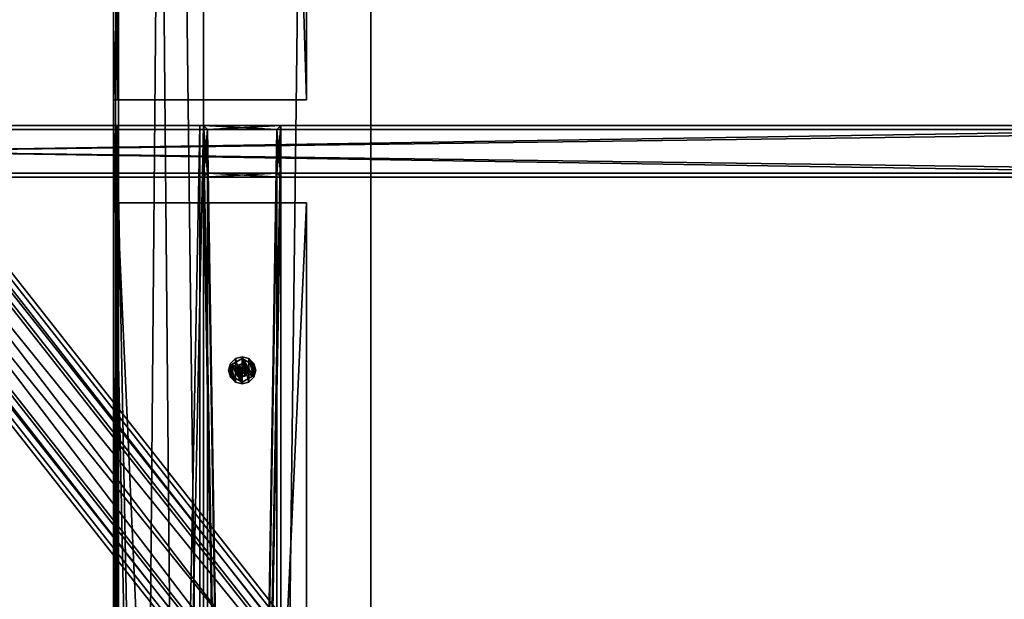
# Model space of a CAD drawing. Header units: millimetres. Extents: x 60485 to 71303, y 100 to 16900.
# Tile 476 of 656: x 62027 to 62792, y 11552 to 12002. Entities that reach past the tile are written whole.
import ezdxf

# ---------------------------------------------------------------- set-up
doc = ezdxf.new("R2010")
doc.units = ezdxf.units.MM
for name, color, linetype in [('1', 7, 'Continuous'), ('13', 7, 'Continuous'), ('3', 7, 'Continuous'), ('4', 7, 'Continuous'), ('95', 7, 'Continuous')]:
    doc.layers.add(name, color=color, linetype=linetype)

msp = doc.modelspace()

# ---------------------------------------------------------------- meshes
at = {"layer": '1', "color": 7}
mesh = msp.add_polyface(dxfattribs=at)
corners = [(62099.99, 300, 2950), (62099.99, 300, 0), (62099.99, 16700, 0), (62099.99, 16700, 2950), (62299.99, 300, 0), (62299.99, 16700, 0), (62299.99, 300, 2950), (62299.99, 16700, 2950)]
mesh.append_faces([[corners[k] for k in face] for face in [(0, 2, 3, 3), (1, 5, 2, 2), (4, 7, 5, 5), (6, 3, 7, 7), (1, 6, 4, 4), (3, 5, 7, 7)]], dxfattribs={"vtx0": -1, "color": 7})
mesh.append_faces([[corners[k] for k in face] for face in [(0, 1, 2, 2), (1, 4, 5, 5), (4, 6, 7, 7), (6, 0, 3, 3), (1, 0, 6, 6), (3, 2, 5, 5)]], dxfattribs={"vtx2": -1, "vtx3": -1, "color": 7})
at = {"layer": '13', "color": 20}
mesh = msp.add_polyface(dxfattribs=at)
corners = [(62199.99, 11725.01, 2967), (62202.49, 11725.68, 2967), (62202.49, 11725.68, 2949), (62199.99, 11725.01, 2949), (62204.32, 11727.51, 2967), (62204.32, 11727.51, 2949), (62204.99, 11730.01, 2949), (62194.99, 11730.01, 2967), (62195.66, 11727.51, 2967), (62195.66, 11727.51, 2949), (62197.49, 11725.68, 2967), (62197.49, 11725.68, 2949), (62199.99, 11735.01, 2967), (62197.49, 11734.34, 2967), (62195.66, 11732.51, 2949), (62197.49, 11734.34, 2949), (62199.99, 11725.03, 2949), (62204.3, 11727.52, 2949), (62204.3, 11727.52, 2884), (62199.99, 11725.03, 2884), (62195.68, 11727.52, 2949), (62195.68, 11727.52, 2884), (62207.99, 11725.39, 2963.04), (62207.99, 11734.63, 2955), (62207.99, 11725.39, 2955), (62191.99, 11734.63, 2963.04), (62191.99, 11725.39, 2963.04), (62191.99, 11725.39, 2955), (62199.99, 11720.77, 2955), (62199.99, 11739.24, 2963.04), (62199.99, 11720.77, 2963.04), (62191.99, 11734.63, 2955), (62209.09, 11724.76, 2955), (62210.49, 11730.01, 2953), (62209.09, 11724.76, 2953), (62189.49, 11730.01, 2955), (62190.9, 11724.76, 2955), (62190.9, 11724.76, 2953), (62205.24, 11739.1, 2955), (62205.24, 11720.91, 2955), (62199.99, 11740.51, 2955), (62199.99, 11719.51, 2955), (62194.74, 11739.1, 2955), (62194.74, 11720.91, 2955), (62190.9, 11735.26, 2955), (62194.74, 11720.91, 2953), (62189.49, 11730.01, 2953), (62199.99, 11740.51, 2953), (62199.99, 11719.51, 2953), (62205.24, 11720.91, 2953)]
mesh.append_faces([[corners[k] for k in face] for face in [(0, 2, 3, 3), (1, 5, 2, 2), (4, 6, 5, 5), (8, 11, 9, 9), (10, 3, 11, 11), (7, 10, 8, 8), (16, 18, 19, 19), (20, 19, 21, 21), (22, 23, 24, 24), (26, 28, 27, 27), (25, 30, 26, 26), (28, 31, 27, 27), (32, 33, 34, 34), (45, 46, 37, 37)]], dxfattribs={"vtx0": -1, "color": 20})
mesh.append_faces([[corners[k] for k in face] for face in [(12, 1, 0, 0), (13, 0, 10, 10), (14, 9, 11, 11), (14, 11, 3, 3), (15, 3, 2, 2), (29, 22, 30, 30), (31, 28, 24, 24), (38, 32, 39, 39), (40, 39, 41, 41), (42, 41, 43, 43), (44, 43, 36, 36), (47, 48, 49, 49), (47, 49, 34, 34)]], dxfattribs={"vtx0": -1, "vtx2": -1, "vtx3": -1, "color": 20})
mesh.append_faces([[corners[k] for k in face] for face in [(0, 1, 2, 2), (1, 4, 5, 5), (7, 8, 9, 9), (8, 10, 11, 11), (10, 0, 3, 3), (16, 17, 18, 18), (20, 16, 19, 19), (25, 26, 27, 27), (35, 36, 37, 37)]], dxfattribs={"vtx2": -1, "vtx3": -1, "color": 20})
mesh = msp.add_polyface(dxfattribs=at)
corners = [(62199.99, 11735.01, 2967), (62197.49, 11734.34, 2967), (62197.49, 11734.34, 2949), (62199.99, 11735.01, 2949), (62195.66, 11732.51, 2967), (62195.66, 11732.51, 2949), (62194.99, 11730.01, 2967), (62194.99, 11730.01, 2949), (62199.99, 11725.01, 2967), (62197.49, 11725.68, 2967), (62199.99, 11725.01, 2949), (62202.49, 11725.68, 2949), (62199.99, 11734.98, 2949), (62195.68, 11732.5, 2949), (62195.68, 11732.5, 2884), (62199.99, 11734.98, 2884), (62195.68, 11727.52, 2884), (62199.99, 11725.03, 2949), (62204.3, 11727.52, 2884), (62199.99, 11739.24, 2963.04), (62191.99, 11734.63, 2963.04), (62191.99, 11734.63, 2955), (62199.99, 11739.24, 2955), (62191.99, 11725.39, 2955), (62199.99, 11720.77, 2963.04), (62207.99, 11725.39, 2955), (62199.99, 11730.58, 2964.04), (62199.49, 11730.3, 2964.04), (62199.49, 11730.3, 2963.04), (62199.99, 11730.58, 2963.04), (62199.99, 11730.51, 2950), (62199.74, 11730.44, 2950), (62199.74, 11730.44, 2949), (62199.99, 11730.51, 2949), (62199.56, 11730.26, 2949), (62199.99, 11740.51, 2955), (62194.74, 11739.1, 2955), (62194.74, 11739.1, 2953), (62199.99, 11740.51, 2953), (62190.9, 11735.26, 2955), (62190.9, 11735.26, 2953), (62189.49, 11730.01, 2955), (62189.49, 11730.01, 2953), (62199.99, 11719.51, 2955), (62194.74, 11720.91, 2955), (62194.74, 11720.91, 2953), (62199.99, 11719.51, 2953)]
mesh.append_faces([[corners[k] for k in face] for face in [(0, 2, 3, 3), (1, 5, 2, 2), (4, 7, 5, 5), (12, 14, 15, 15), (13, 16, 14, 14), (19, 21, 22, 22), (20, 23, 21, 21), (26, 28, 29, 29), (30, 32, 33, 33), (31, 34, 32, 32), (35, 37, 38, 38), (36, 40, 37, 37), (39, 42, 40, 40)]], dxfattribs={"vtx0": -1, "color": 20})
mesh.append_faces([[corners[k] for k in face] for face in [(0, 8, 1, 1), (1, 9, 4, 4), (5, 10, 2, 2), (2, 11, 3, 3), (12, 17, 13, 13), (14, 18, 15, 15), (19, 24, 20, 20), (21, 25, 22, 22), (35, 43, 36, 36), (36, 44, 39, 39), (42, 45, 40, 40), (40, 46, 37, 37), (37, 46, 38, 38)]], dxfattribs={"vtx0": -1, "vtx1": -1, "color": 20})
mesh.append_faces([[corners[k] for k in face] for face in [(0, 1, 2, 2), (1, 4, 5, 5), (4, 6, 7, 7), (12, 13, 14, 14), (19, 20, 21, 21), (26, 27, 28, 28), (30, 31, 32, 32), (35, 36, 37, 37), (36, 39, 40, 40), (39, 41, 42, 42)]], dxfattribs={"vtx2": -1, "vtx3": -1, "color": 20})
mesh = msp.add_polyface(dxfattribs=at)
corners = [(62204.99, 11730.01, 2967), (62204.32, 11732.51, 2967), (62204.32, 11732.51, 2949), (62204.99, 11730.01, 2949), (62202.49, 11734.34, 2967), (62202.49, 11734.34, 2949), (62199.99, 11735.01, 2967), (62199.99, 11735.01, 2949), (62204.32, 11727.51, 2967), (62202.49, 11725.68, 2967), (62204.32, 11727.51, 2949), (62204.3, 11727.52, 2949), (62204.3, 11732.5, 2949), (62204.3, 11732.5, 2884), (62199.99, 11734.98, 2949), (62199.99, 11734.98, 2884), (62204.3, 11727.52, 2884), (62207.99, 11725.39, 2963.04), (62207.99, 11734.63, 2963.04), (62207.99, 11734.63, 2955), (62199.99, 11739.24, 2963.04), (62199.99, 11739.24, 2955), (62207.99, 11725.39, 2955), (62200.49, 11730.3, 2964.04), (62199.99, 11730.58, 2964.04), (62199.99, 11730.58, 2963.04), (62200.42, 11730.26, 2950), (62200.24, 11730.44, 2950), (62200.24, 11730.44, 2949), (62199.99, 11730.51, 2950), (62199.99, 11730.51, 2949), (62210.49, 11730.01, 2955), (62209.09, 11735.26, 2955), (62209.09, 11735.26, 2953), (62210.49, 11730.01, 2953), (62205.24, 11739.1, 2955), (62205.24, 11739.1, 2953), (62199.99, 11740.51, 2955), (62199.99, 11740.51, 2953), (62209.09, 11724.76, 2955), (62205.24, 11720.91, 2955), (62209.09, 11724.76, 2953)]
mesh.append_faces([[corners[k] for k in face] for face in [(0, 2, 3, 3), (1, 5, 2, 2), (4, 7, 5, 5), (5, 3, 2, 2), (12, 15, 13, 13), (11, 14, 12, 12), (15, 16, 13, 13), (18, 21, 19, 19), (17, 20, 18, 18), (21, 22, 19, 19), (27, 30, 28, 28), (31, 33, 34, 34), (32, 36, 33, 33), (35, 38, 36, 36), (36, 34, 33, 33)]], dxfattribs={"vtx0": -1, "color": 20})
mesh.append_faces([[corners[k] for k in face] for face in [(1, 8, 4, 4), (4, 9, 6, 6), (7, 10, 5, 5), (32, 39, 35, 35), (35, 40, 37, 37), (38, 41, 36, 36)]], dxfattribs={"vtx0": -1, "vtx1": -1, "color": 20})
mesh.append_faces([[corners[k] for k in face] for face in [(5, 10, 3, 3), (36, 41, 34, 34)]], dxfattribs={"vtx0": -1, "vtx2": -1, "vtx3": -1, "color": 20})
mesh.append_faces([[corners[k] for k in face] for face in [(0, 1, 2, 2), (1, 4, 5, 5), (4, 6, 7, 7), (11, 12, 13, 13), (12, 14, 15, 15), (17, 18, 19, 19), (18, 20, 21, 21), (23, 24, 25, 25), (26, 27, 28, 28), (27, 29, 30, 30), (31, 32, 33, 33), (32, 35, 36, 36), (35, 37, 38, 38)]], dxfattribs={"vtx2": -1, "vtx3": -1, "color": 20})
mesh = msp.add_polyface(dxfattribs=at)
corners = [(62194.99, 11730.01, 2967), (62195.66, 11727.51, 2949), (62194.99, 11730.01, 2949), (62195.66, 11732.51, 2967), (62197.49, 11725.68, 2967), (62195.66, 11732.51, 2949), (62195.68, 11732.5, 2949), (62195.68, 11727.52, 2949), (62195.68, 11727.52, 2884), (62199.99, 11725.03, 2949), (62199.99, 11725.03, 2884), (62195.68, 11732.5, 2884), (62199.49, 11730.3, 2964.04), (62199.49, 11729.72, 2964.04), (62199.49, 11729.72, 2963.04), (62199.49, 11730.3, 2963.04), (62199.99, 11729.43, 2964.04), (62199.99, 11729.43, 2963.04), (62199.99, 11730.58, 2964.04), (62200.49, 11729.72, 2964.04), (62200.49, 11729.72, 2963.04), (62199.99, 11730.58, 2963.04), (62199.74, 11730.44, 2950), (62199.56, 11730.26, 2950), (62199.56, 11730.26, 2949), (62199.49, 11730.01, 2950), (62199.49, 11730.01, 2949), (62199.56, 11729.76, 2950), (62199.56, 11729.76, 2949), (62199.74, 11729.57, 2950), (62199.74, 11729.57, 2949), (62199.99, 11729.51, 2950), (62199.99, 11729.51, 2949), (62199.99, 11730.51, 2950), (62199.74, 11730.44, 2949), (62199.99, 11730.51, 2949), (62189.49, 11730.01, 2955), (62190.9, 11724.76, 2953), (62189.49, 11730.01, 2953), (62190.9, 11735.26, 2955), (62190.9, 11724.76, 2955)]
mesh.append_faces([[corners[k] for k in face] for face in [(0, 1, 2, 2), (1, 5, 2, 2), (6, 9, 7, 7), (10, 11, 8, 8), (12, 14, 15, 15), (13, 17, 14, 14), (12, 16, 13, 13), (17, 15, 14, 14), (23, 26, 24, 24), (25, 28, 26, 26), (27, 30, 28, 28), (29, 32, 30, 30), (23, 27, 25, 25), (28, 24, 26, 26), (36, 37, 38, 38), (39, 40, 36, 36)]], dxfattribs={"vtx0": -1, "color": 20})
mesh.append_faces([[corners[k] for k in face] for face in [(3, 4, 0, 0), (18, 19, 12, 12), (15, 20, 21, 21), (33, 31, 22, 22), (22, 29, 23, 23), (24, 30, 34, 34), (34, 32, 35, 35)]], dxfattribs={"vtx0": -1, "vtx1": -1, "color": 20})
mesh.append_faces([[corners[k] for k in face] for face in [(12, 19, 16, 16), (22, 31, 29, 29), (23, 29, 27, 27), (24, 28, 30, 30), (34, 30, 32, 32)]], dxfattribs={"vtx0": -1, "vtx2": -1, "vtx3": -1, "color": 20})
mesh.append_faces([[corners[k] for k in face] for face in [(6, 7, 8, 8), (12, 13, 14, 14), (13, 16, 17, 17), (22, 23, 24, 24), (23, 25, 26, 26), (25, 27, 28, 28), (27, 29, 30, 30), (29, 31, 32, 32)]], dxfattribs={"vtx2": -1, "vtx3": -1, "color": 20})
mesh = msp.add_polyface(dxfattribs=at)
corners = [(62199.99, 11720.77, 2963.04), (62207.99, 11725.39, 2963.04), (62207.99, 11725.39, 2955), (62199.99, 11720.77, 2955), (62191.99, 11725.39, 2963.04), (62199.99, 11719.51, 2955), (62205.24, 11720.91, 2955), (62205.24, 11720.91, 2953), (62199.99, 11719.51, 2953), (62209.09, 11724.76, 2955), (62209.09, 11724.76, 2953), (62190.9, 11724.76, 2955), (62194.74, 11720.91, 2955), (62194.74, 11720.91, 2953), (62190.9, 11724.76, 2953), (62190.9, 11735.26, 2953), (62202.49, 11134.34, 2967), (62199.99, 11135.01, 2967), (62199.99, 11135.01, 2949), (62202.49, 11134.34, 2949), (62197.49, 11134.34, 2967), (62197.49, 11134.34, 2949), (62204.3, 11132.5, 2949), (62199.99, 11134.98, 2949), (62199.99, 11134.98, 2884), (62195.68, 11132.5, 2884), (62207.99, 11134.63, 2963.04), (62199.99, 11139.24, 2963.04), (62199.99, 11139.24, 2955), (62207.99, 11134.63, 2955), (62191.99, 11134.63, 2963.04), (62191.99, 11134.63, 2955), (62207.99, 11125.39, 2955), (62209.09, 11135.26, 2955), (62205.24, 11139.1, 2955), (62205.24, 11139.1, 2953), (62209.09, 11135.26, 2953), (62199.99, 11140.51, 2955), (62199.99, 11140.51, 2953), (62194.74, 11139.1, 2955), (62194.74, 11139.1, 2953), (62190.9, 11135.26, 2955), (62190.9, 11135.26, 2953), (62209.09, 11124.76, 2955), (62205.24, 11120.91, 2955), (62199.99, 11119.51, 2955), (62199.99, 11119.51, 2953), (62209.09, 11124.76, 2953)]
mesh.append_faces([[corners[k] for k in face] for face in [(0, 2, 3, 3), (5, 7, 8, 8), (6, 10, 7, 7), (11, 13, 14, 14), (12, 8, 13, 13), (16, 18, 19, 19), (17, 21, 18, 18), (23, 25, 24, 24), (26, 28, 29, 29), (27, 31, 28, 28), (33, 35, 36, 36), (34, 38, 35, 35), (37, 40, 38, 38), (39, 42, 40, 40)]], dxfattribs={"vtx0": -1, "color": 20})
mesh.append_faces([[corners[k] for k in face] for face in [(31, 32, 28, 28), (33, 43, 34, 34), (34, 44, 37, 37), (37, 45, 39, 39), (40, 46, 38, 38), (38, 47, 35, 35)]], dxfattribs={"vtx0": -1, "vtx1": -1, "color": 20})
mesh.append_faces([[corners[k] for k in face] for face in [(15, 13, 8, 8)]], dxfattribs={"vtx0": -1, "vtx2": -1, "vtx3": -1, "color": 20})
mesh.append_faces([[corners[k] for k in face] for face in [(0, 1, 2, 2), (4, 0, 3, 3), (5, 6, 7, 7), (6, 9, 10, 10), (11, 12, 13, 13), (12, 5, 8, 8), (16, 17, 18, 18), (17, 20, 21, 21), (22, 23, 24, 24), (26, 27, 28, 28), (27, 30, 31, 31), (33, 34, 35, 35), (34, 37, 38, 38), (37, 39, 40, 40), (39, 41, 42, 42)]], dxfattribs={"vtx2": -1, "vtx3": -1, "color": 20})
mesh = msp.add_polyface(dxfattribs=at)
corners = [(62204.32, 11727.51, 2967), (62204.99, 11730.01, 2967), (62204.99, 11730.01, 2949), (62204.32, 11732.51, 2967), (62202.49, 11734.34, 2967), (62202.49, 11725.68, 2967), (62199.99, 11735.01, 2949), (62202.49, 11725.68, 2949), (62204.32, 11727.51, 2949), (62204.3, 11727.52, 2949), (62204.3, 11732.5, 2884), (62204.3, 11727.52, 2884), (62199.99, 11734.98, 2949), (62199.99, 11725.03, 2949), (62195.68, 11732.5, 2884), (62199.99, 11725.03, 2884), (62199.99, 11729.43, 2964.04), (62200.49, 11729.72, 2964.04), (62200.49, 11729.72, 2963.04), (62199.99, 11729.43, 2963.04), (62200.49, 11730.3, 2964.04), (62200.49, 11730.3, 2963.04), (62199.99, 11730.58, 2963.04), (62199.99, 11730.58, 2964.04), (62199.49, 11730.3, 2963.04), (62199.99, 11729.51, 2950), (62200.24, 11729.57, 2950), (62200.24, 11729.57, 2949), (62199.99, 11729.51, 2949), (62200.42, 11729.76, 2950), (62200.42, 11729.76, 2949), (62200.49, 11730.01, 2950), (62200.49, 11730.01, 2949), (62200.42, 11730.26, 2950), (62200.42, 11730.26, 2949), (62200.24, 11730.44, 2949), (62200.24, 11730.44, 2950), (62199.99, 11730.51, 2950), (62199.99, 11730.51, 2949), (62209.09, 11724.76, 2955), (62210.49, 11730.01, 2955), (62210.49, 11730.01, 2953), (62209.09, 11735.26, 2955)]
mesh.append_faces([[corners[k] for k in face] for face in [(0, 3, 1, 1), (9, 10, 11, 11), (16, 18, 19, 19), (17, 21, 18, 18), (20, 22, 21, 21), (17, 23, 20, 20), (22, 18, 21, 21), (25, 27, 28, 28), (26, 30, 27, 27), (29, 32, 30, 30), (31, 34, 32, 32), (33, 35, 34, 34), (29, 33, 31, 31), (34, 30, 32, 32), (39, 42, 40, 40)]], dxfattribs={"vtx0": -1, "color": 20})
mesh.append_faces([[corners[k] for k in face] for face in [(33, 29, 36, 36), (36, 26, 37, 37), (38, 30, 35, 35), (35, 30, 34, 34)]], dxfattribs={"vtx0": -1, "vtx1": -1, "color": 20})
mesh.append_faces([[corners[k] for k in face] for face in [(4, 0, 5, 5), (6, 7, 8, 8), (12, 9, 13, 13), (14, 15, 11, 11), (24, 19, 18, 18), (36, 29, 26, 26), (37, 26, 25, 25), (38, 28, 27, 27), (38, 27, 30, 30)]], dxfattribs={"vtx0": -1, "vtx2": -1, "vtx3": -1, "color": 20})
mesh.append_faces([[corners[k] for k in face] for face in [(0, 1, 2, 2), (16, 17, 18, 18), (17, 20, 21, 21), (25, 26, 27, 27), (26, 29, 30, 30), (29, 31, 32, 32), (31, 33, 34, 34), (39, 40, 41, 41)]], dxfattribs={"vtx2": -1, "vtx3": -1, "color": 20})
at = {"layer": '3', "color": 91}
mesh = msp.add_polyface(dxfattribs=at)
corners = [(63132.59, 10365.62, 4918.39), (63089.44, 10334.57, 4927.88), (60667.41, 13412.74, 3986.79), (60710.56, 13443.79, 3977.3), (63089.44, 10356.21, 4998.65), (60667.41, 13434.38, 4057.56), (63132.59, 10387.26, 4989.16), (60710.56, 13465.43, 4048.06), (63134.98, 10366.47, 4914.99), (63134.98, 10389.86, 4991.5), (60712.96, 13468.03, 4050.4), (60712.96, 13444.64, 3973.9), (63087.04, 10355.36, 5002.05), (60665.02, 13433.53, 4060.95), (63087.04, 10331.97, 4925.54), (60665.02, 13410.14, 3984.45)]
mesh.append_faces([[corners[k] for k in face] for face in [(0, 2, 3, 3), (1, 5, 2, 2), (4, 7, 5, 5), (6, 3, 7, 7), (8, 10, 11, 11), (9, 13, 10, 10), (12, 15, 13, 13), (14, 11, 15, 15)]], dxfattribs={"vtx0": -1, "color": 91})
mesh.append_faces([[corners[k] for k in face] for face in [(6, 8, 0, 0), (12, 4, 14, 14), (3, 10, 7, 7), (15, 2, 13, 13), (13, 7, 10, 10)]], dxfattribs={"vtx0": -1, "vtx1": -1, "color": 91})
mesh.append_faces([[corners[k] for k in face] for face in [(9, 6, 4, 4), (6, 9, 8, 8), (0, 8, 14, 14), (4, 12, 9, 9), (14, 4, 1, 1), (14, 1, 0, 0), (11, 3, 2, 2), (3, 11, 10, 10), (2, 15, 11, 11), (13, 2, 5, 5), (13, 5, 7, 7)]], dxfattribs={"vtx0": -1, "vtx2": -1, "vtx3": -1, "color": 91})
mesh.append_faces([[corners[k] for k in face] for face in [(0, 1, 2, 2), (1, 4, 5, 5), (4, 6, 7, 7), (6, 0, 3, 3), (8, 9, 10, 10), (9, 12, 13, 13), (12, 14, 15, 15), (14, 8, 11, 11)]], dxfattribs={"vtx2": -1, "vtx3": -1, "color": 91})
at = {"layer": '4', "color": 171}
mesh = msp.add_polyface(dxfattribs=at)
corners = [(63162, 11917, 2973.03), (63162, 11883, 2973.03), (60638, 11883, 2973.03), (60638, 11917, 2973.03), (63162, 11883, 3027.03), (60638, 11883, 3027.03), (63162, 11917, 3027.03), (60638, 11917, 3027.03), (63162, 11920, 2970.03), (63162, 11920, 3030.03), (60638, 11920, 3030.03), (60638, 11920, 2970.03), (63162, 11880, 3030.03), (60638, 11880, 3030.03), (63162, 11880, 2970.03), (60638, 11880, 2970.03)]
mesh.append_faces([[corners[k] for k in face] for face in [(0, 2, 3, 3), (1, 5, 2, 2), (4, 7, 5, 5), (6, 3, 7, 7), (8, 10, 11, 11), (9, 13, 10, 10), (12, 15, 13, 13), (14, 11, 15, 15)]], dxfattribs={"vtx0": -1, "color": 171})
mesh.append_faces([[corners[k] for k in face] for face in [(9, 6, 12, 12), (6, 8, 0, 0), (0, 8, 1, 1), (12, 4, 14, 14), (4, 12, 6, 6), (14, 1, 8, 8), (11, 3, 15, 15), (3, 10, 7, 7), (7, 10, 5, 5), (15, 2, 13, 13), (2, 15, 3, 3), (13, 5, 10, 10)]], dxfattribs={"vtx0": -1, "vtx1": -1, "color": 171})
mesh.append_faces([[corners[k] for k in face] for face in [(6, 9, 8, 8), (14, 4, 1, 1), (3, 11, 10, 10), (13, 2, 5, 5)]], dxfattribs={"vtx0": -1, "vtx2": -1, "vtx3": -1, "color": 171})
mesh.append_faces([[corners[k] for k in face] for face in [(0, 1, 2, 2), (1, 4, 5, 5), (4, 6, 7, 7), (6, 0, 3, 3), (8, 9, 10, 10), (9, 12, 13, 13), (12, 14, 15, 15), (14, 8, 11, 11)]], dxfattribs={"vtx2": -1, "vtx3": -1, "color": 171})
mesh = msp.add_polyface(dxfattribs=at)
corners = [(62172.99, 8593, 3033.03), (62172.99, 8627, 3067.03), (62172.99, 11883, 3067.03), (62172.99, 11917, 3033.03), (62226.99, 8627, 3067.03), (62226.99, 11883, 3067.03), (62226.99, 8593, 3033.03), (62226.99, 11917, 3033.03), (62169.99, 8590, 3030.03), (62229.99, 8590, 3030.03), (62229.99, 11920, 3030.03), (62169.99, 11920, 3030.03), (62229.99, 8630, 3070.03), (62229.99, 11880, 3070.03), (62169.99, 8630, 3070.03), (62169.99, 11880, 3070.03)]
mesh.append_faces([[corners[k] for k in face] for face in [(0, 2, 3, 3), (1, 5, 2, 2), (4, 7, 5, 5), (6, 3, 7, 7), (8, 10, 11, 11), (9, 13, 10, 10), (12, 15, 13, 13), (14, 11, 15, 15)]], dxfattribs={"vtx0": -1, "color": 171})
mesh.append_faces([[corners[k] for k in face] for face in [(9, 6, 12, 12), (6, 8, 0, 0), (0, 8, 1, 1), (12, 4, 14, 14), (4, 12, 6, 6), (14, 1, 8, 8), (11, 3, 15, 15), (3, 10, 7, 7), (7, 10, 5, 5), (15, 2, 13, 13), (2, 15, 3, 3), (13, 5, 10, 10)]], dxfattribs={"vtx0": -1, "vtx1": -1, "color": 171})
mesh.append_faces([[corners[k] for k in face] for face in [(6, 9, 8, 8), (14, 4, 1, 1), (3, 11, 10, 10), (13, 2, 5, 5)]], dxfattribs={"vtx0": -1, "vtx2": -1, "vtx3": -1, "color": 171})
mesh.append_faces([[corners[k] for k in face] for face in [(0, 1, 2, 2), (1, 4, 5, 5), (4, 6, 7, 7), (6, 0, 3, 3), (8, 9, 10, 10), (9, 12, 13, 13), (12, 14, 15, 15), (14, 8, 11, 11)]], dxfattribs={"vtx2": -1, "vtx3": -1, "color": 171})
mesh = msp.add_polyface(dxfattribs=at)
corners = [(62172.99, 8627, 5408.11), (62172.99, 8593, 5454.06), (62172.99, 11917, 4437.81), (62172.99, 11883, 4412.65), (62226.99, 8593, 5454.06), (62226.99, 11917, 4437.81), (62226.99, 8627, 5408.11), (62226.99, 11883, 4412.65), (62169.99, 8630, 5404.06), (62229.99, 8630, 5404.06), (62229.99, 11880, 4410.43), (62169.99, 11880, 4410.43), (62229.99, 8590, 5458.11), (62229.99, 11920, 4440.03), (62169.99, 8590, 5458.11), (62169.99, 11920, 4440.03)]
mesh.append_faces([[corners[k] for k in face] for face in [(0, 2, 3, 3), (1, 5, 2, 2), (4, 7, 5, 5), (6, 3, 7, 7), (8, 10, 11, 11), (9, 13, 10, 10), (12, 15, 13, 13), (14, 11, 15, 15)]], dxfattribs={"vtx0": -1, "color": 171})
mesh.append_faces([[corners[k] for k in face] for face in [(9, 6, 12, 12), (6, 8, 0, 0), (0, 8, 1, 1), (12, 4, 14, 14), (4, 12, 6, 6), (14, 1, 8, 8), (11, 3, 15, 15), (3, 10, 7, 7), (7, 10, 5, 5), (15, 2, 13, 13), (2, 15, 3, 3), (13, 5, 10, 10)]], dxfattribs={"vtx0": -1, "vtx1": -1, "color": 171})
mesh.append_faces([[corners[k] for k in face] for face in [(6, 9, 8, 8), (14, 4, 1, 1), (3, 11, 10, 10), (13, 2, 5, 5)]], dxfattribs={"vtx0": -1, "vtx2": -1, "vtx3": -1, "color": 171})
mesh.append_faces([[corners[k] for k in face] for face in [(0, 1, 2, 2), (1, 4, 5, 5), (4, 6, 7, 7), (6, 0, 3, 3), (8, 9, 10, 10), (9, 12, 13, 13), (12, 14, 15, 15), (14, 8, 11, 11)]], dxfattribs={"vtx2": -1, "vtx3": -1, "color": 171})
mesh = msp.add_polyface(dxfattribs=at)
corners = [(62172.99, 11883, 4412.65), (62172.99, 11917, 4437.81), (62172.99, 11917, 3033.03), (62172.99, 11883, 3067.03), (62226.99, 11917, 4437.81), (62226.99, 11917, 3033.03), (62226.99, 11883, 4412.65), (62226.99, 11883, 3067.03), (62169.99, 11880, 4410.43), (62229.99, 11880, 4410.43), (62229.99, 11880, 3070.03), (62169.99, 11880, 3070.03), (62229.99, 11920, 4440.03), (62229.99, 11920, 3030.03), (62169.99, 11920, 4440.03), (62169.99, 11920, 3030.03)]
mesh.append_faces([[corners[k] for k in face] for face in [(0, 2, 3, 3), (1, 5, 2, 2), (4, 7, 5, 5), (6, 3, 7, 7), (8, 10, 11, 11), (9, 13, 10, 10), (12, 15, 13, 13), (14, 11, 15, 15)]], dxfattribs={"vtx0": -1, "color": 171})
mesh.append_faces([[corners[k] for k in face] for face in [(9, 6, 12, 12), (6, 8, 0, 0), (0, 8, 1, 1), (12, 4, 14, 14), (4, 12, 6, 6), (14, 1, 8, 8), (11, 3, 15, 15), (3, 10, 7, 7), (7, 10, 5, 5), (15, 2, 13, 13), (2, 15, 3, 3), (13, 5, 10, 10)]], dxfattribs={"vtx0": -1, "vtx1": -1, "color": 171})
mesh.append_faces([[corners[k] for k in face] for face in [(6, 9, 8, 8), (14, 4, 1, 1), (3, 11, 10, 10), (13, 2, 5, 5)]], dxfattribs={"vtx0": -1, "vtx2": -1, "vtx3": -1, "color": 171})
mesh.append_faces([[corners[k] for k in face] for face in [(0, 1, 2, 2), (1, 4, 5, 5), (4, 6, 7, 7), (6, 0, 3, 3), (8, 9, 10, 10), (9, 12, 13, 13), (12, 14, 15, 15), (14, 8, 11, 11)]], dxfattribs={"vtx2": -1, "vtx3": -1, "color": 171})
at = {"layer": '95', "color": 133}
mesh = msp.add_polyface(dxfattribs=at)
corners = [(62099.99, 16700, 2950), (62099.99, 16700, 3000), (62099.99, 11939.99, 3000), (62099.99, 11939.99, 2950), (62102.99, 16700, 3000), (62102.99, 11939.99, 3000), (62102.99, 16700, 2953), (62102.99, 11939.99, 2953), (62249.99, 16700, 2953), (62249.99, 11939.99, 2953), (62249.99, 16700, 2950), (62249.99, 11939.99, 2950)]
mesh.append_faces([[corners[k] for k in face] for face in [(0, 2, 3, 3), (1, 5, 2, 2), (4, 7, 5, 5), (6, 9, 7, 7), (8, 11, 9, 9), (10, 3, 11, 11), (0, 4, 1, 1), (8, 0, 10, 10), (7, 2, 5, 5)]], dxfattribs={"vtx0": -1, "color": 133})
mesh.append_faces([[corners[k] for k in face] for face in [(4, 0, 6, 6), (6, 0, 8, 8), (3, 7, 11, 11)]], dxfattribs={"vtx0": -1, "vtx1": -1, "color": 133})
mesh.append_faces([[corners[k] for k in face] for face in [(7, 3, 2, 2)]], dxfattribs={"vtx0": -1, "vtx2": -1, "vtx3": -1, "color": 133})
mesh.append_faces([[corners[k] for k in face] for face in [(9, 11, 7, 7)]], dxfattribs={"vtx1": -1, "color": 133})
mesh.append_faces([[corners[k] for k in face] for face in [(0, 1, 2, 2), (1, 4, 5, 5), (4, 6, 7, 7), (6, 8, 9, 9), (8, 10, 11, 11), (10, 0, 3, 3)]], dxfattribs={"vtx2": -1, "vtx3": -1, "color": 133})
mesh = msp.add_polyface(dxfattribs=at)
corners = [(62099.99, 16310.96, 3097.58), (62169.99, 16310.96, 3097.58), (62169.99, 8660.52, 5436.56), (62099.99, 8660.52, 5436.56), (62169.99, 16309.79, 3093.76), (62169.99, 8659.35, 5432.73), (62103.99, 16309.79, 3093.76), (62103.99, 8659.35, 5432.73), (62103.99, 16290.49, 3030.64), (62103.99, 8640.05, 5369.61), (62099.99, 16290.49, 3030.64), (62099.99, 8640.05, 5369.61)]
mesh.append_faces([[corners[k] for k in face] for face in [(0, 2, 3, 3), (1, 5, 2, 2), (4, 7, 5, 5), (6, 9, 7, 7), (8, 11, 9, 9), (10, 3, 11, 11), (0, 4, 1, 1), (8, 0, 10, 10), (7, 2, 5, 5)]], dxfattribs={"vtx0": -1, "color": 133})
mesh.append_faces([[corners[k] for k in face] for face in [(4, 0, 6, 6), (6, 0, 8, 8), (3, 7, 11, 11)]], dxfattribs={"vtx0": -1, "vtx1": -1, "color": 133})
mesh.append_faces([[corners[k] for k in face] for face in [(7, 3, 2, 2)]], dxfattribs={"vtx0": -1, "vtx2": -1, "vtx3": -1, "color": 133})
mesh.append_faces([[corners[k] for k in face] for face in [(9, 11, 7, 7)]], dxfattribs={"vtx1": -1, "color": 133})
mesh.append_faces([[corners[k] for k in face] for face in [(0, 1, 2, 2), (1, 4, 5, 5), (4, 6, 7, 7), (6, 8, 9, 9), (8, 10, 11, 11), (10, 0, 3, 3)]], dxfattribs={"vtx2": -1, "vtx3": -1, "color": 133})
mesh = msp.add_polyface(dxfattribs=at)
corners = [(62102.98, 11920, 4282.19), (62102.98, 11920, 4218.19), (62102.98, 8595, 4218.19), (62102.98, 8595, 4282.19), (62166.98, 11920, 4218.19), (62166.98, 8595, 4218.19), (62166.98, 11920, 4282.19), (62166.98, 8595, 4282.19), (62099.98, 11920, 4285.19), (62169.98, 11920, 4285.19), (62169.98, 8595, 4285.19), (62099.98, 8595, 4285.19), (62169.98, 11920, 4215.19), (62169.98, 8595, 4215.19), (62099.98, 11920, 4215.19), (62099.98, 8595, 4215.19)]
mesh.append_faces([[corners[k] for k in face] for face in [(0, 2, 3, 3), (1, 5, 2, 2), (4, 7, 5, 5), (6, 3, 7, 7), (8, 10, 11, 11), (9, 13, 10, 10), (12, 15, 13, 13), (14, 11, 15, 15)]], dxfattribs={"vtx0": -1, "color": 133})
mesh.append_faces([[corners[k] for k in face] for face in [(9, 6, 12, 12), (6, 8, 0, 0), (0, 8, 1, 1), (12, 4, 14, 14), (4, 12, 6, 6), (14, 1, 8, 8), (11, 3, 15, 15), (3, 10, 7, 7), (7, 10, 5, 5), (15, 2, 13, 13), (2, 15, 3, 3), (13, 5, 10, 10)]], dxfattribs={"vtx0": -1, "vtx1": -1, "color": 133})
mesh.append_faces([[corners[k] for k in face] for face in [(6, 9, 8, 8), (14, 4, 1, 1), (3, 11, 10, 10), (13, 2, 5, 5)]], dxfattribs={"vtx0": -1, "vtx2": -1, "vtx3": -1, "color": 133})
mesh.append_faces([[corners[k] for k in face] for face in [(0, 1, 2, 2), (1, 4, 5, 5), (4, 6, 7, 7), (6, 0, 3, 3), (8, 9, 10, 10), (9, 12, 13, 13), (12, 14, 15, 15), (14, 8, 11, 11)]], dxfattribs={"vtx2": -1, "vtx3": -1, "color": 133})
mesh = msp.add_polyface(dxfattribs=at)
corners = [(62099.99, 11860.01, 2950), (62099.99, 11860.01, 3000), (62099.99, 8600, 3000), (62099.99, 8600, 2950), (62102.99, 11860.01, 3000), (62102.99, 8600, 3000), (62102.99, 11860.01, 2953), (62102.99, 8600, 2953), (62249.99, 11860.01, 2953), (62249.99, 8600, 2953), (62249.99, 11860.01, 2950), (62249.99, 8600, 2950)]
mesh.append_faces([[corners[k] for k in face] for face in [(0, 2, 3, 3), (1, 5, 2, 2), (4, 7, 5, 5), (6, 9, 7, 7), (8, 11, 9, 9), (10, 3, 11, 11), (0, 4, 1, 1), (8, 0, 10, 10), (7, 2, 5, 5)]], dxfattribs={"vtx0": -1, "color": 133})
mesh.append_faces([[corners[k] for k in face] for face in [(4, 0, 6, 6), (6, 0, 8, 8), (3, 7, 11, 11)]], dxfattribs={"vtx0": -1, "vtx1": -1, "color": 133})
mesh.append_faces([[corners[k] for k in face] for face in [(7, 3, 2, 2)]], dxfattribs={"vtx0": -1, "vtx2": -1, "vtx3": -1, "color": 133})
mesh.append_faces([[corners[k] for k in face] for face in [(9, 11, 7, 7)]], dxfattribs={"vtx1": -1, "color": 133})
mesh.append_faces([[corners[k] for k in face] for face in [(0, 1, 2, 2), (1, 4, 5, 5), (4, 6, 7, 7), (6, 8, 9, 9), (8, 10, 11, 11), (10, 0, 3, 3)]], dxfattribs={"vtx2": -1, "vtx3": -1, "color": 133})

doc.saveas('drawing.dxf')
